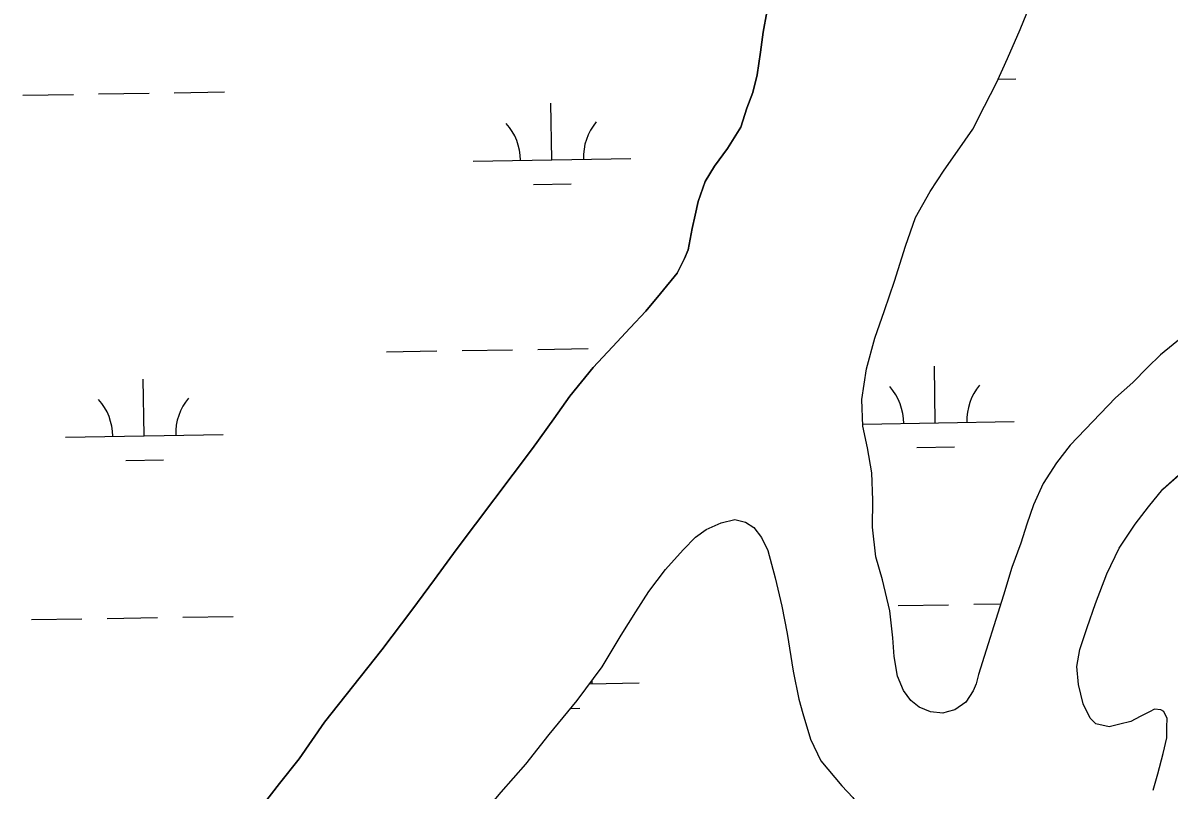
# Model space of a CAD drawing. Extents: x 3855477 to 3893699, y 299188 to 325115.
# Drawn here: x 3874457 to 3875184, y 319033 to 319519 of the extents above; entities that cross this region are included whole.
import ezdxf

# ---------------------------------------------------------------- set-up
doc = ezdxf.new("R2010")
doc.units = 0
doc.layers.add('V-TOPO-SHOR', color=7, linetype='Continuous')
doc.layers.add('V-WETL-SWMP', color=7, linetype='Continuous')

msp = doc.modelspace()

# ---------------------------------------------------------------- linework, layer by layer
at = {"layer": 'V-TOPO-SHOR'}
for points in [[(3874991.94, 319299.83), (3874997.21, 319319.26), (3875003.29, 319336.74), (3875009.75, 319355.4), (3875016.56, 319377.63), (3875023.03, 319395.9), (3875032.29, 319412.23), (3875041.2, 319425.79), (3875049.73, 319437.77), (3875059.42, 319451.73), (3875066.73, 319466.46), (3875074.43, 319481.18), (3875081.33, 319496.69), (3875089.38, 319514.98), (3875095.5, 319530.09), (3875101.23, 319544.4), (3875104.97, 319559.86), (3875107.94, 319574.13), (3875111.68, 319589.99), (3875116.99, 319606.27), (3875121.13, 319621.34), (3875125.3, 319634.05), (3875129.86, 319647.15), (3875132.53, 319654.7)], [(3874604.36, 319017.21), (3874619.58, 319036.88), (3874632.08, 319052.55), (3874648.05, 319075.8), (3874684.36, 319121.58), (3874703.48, 319146.87), (3874717.91, 319166.13), (3874731.55, 319184.99), (3874779.93, 319249.2), (3874793.57, 319268.06), (3874803.7, 319282.5), (3874818.55, 319300.58), (3874830.68, 319313.85), (3874842.03, 319325.92), (3874851.82, 319336.38), (3874861.2, 319347.63), (3874871.75, 319360.49), (3874876.39, 319369.69), (3874878.7, 319375.28), (3874881.29, 319388.82), (3874883.16, 319397.19), (3874885.03, 319405.95), (3874889.62, 319418.73), (3874895.45, 319428.34), (3874903.63, 319439.57), (3874912.18, 319453.19), (3874915.99, 319465.16), (3874919.83, 319475.15), (3874922.46, 319486.3), (3874924.64, 319500.63), (3874926.45, 319513.37), (3874928.66, 319526.11)], [(3875192.05, 319319.96), (3875178.37, 319308.71), (3875170.18, 319300.69), (3875160.83, 319291.07), (3875149.89, 319281.44), (3875121.06, 319251.4), (3875112.51, 319240.22), (3875104, 319227.06), (3875097.86, 319213.53), (3875093.68, 319201.23), (3875089.89, 319189.32), (3875084.18, 319173.82), (3875078.88, 319156.36), (3875062.97, 319105.95), (3875061.47, 319100), (3875059.56, 319095.62), (3875057.24, 319092.03), (3875054.91, 319088.45), (3875047.86, 319083.61), (3875043.14, 319082.35), (3875040.38, 319081.53), (3875032.47, 319082.21), (3875025.31, 319085.27), (3875020.12, 319089.55), (3875015.29, 319095.81), (3875011.61, 319104.85), (3875009.46, 319117.47), (3875008.5, 319129.31), (3875006.69, 319146.28), (3875002.08, 319165.98), (3874997.92, 319180.55), (3874995.69, 319199.49), (3874995.85, 319216.48), (3874995.22, 319233.87), (3874992.63, 319249.64), (3874989.67, 319263.43), (3874989.04, 319280.42), (3874991.94, 319299.83)], [(3875173.75, 319032.66), (3875176.79, 319043.03), (3875180.19, 319055.79), (3875182.44, 319065.75), (3875182.34, 319072.51), (3875182.67, 319078.07), (3875180.62, 319082.41), (3875178.62, 319083.58), (3875174.64, 319083.92), (3875171.48, 319082.29), (3875165.56, 319079.42), (3875159.65, 319076.17), (3875152.52, 319074.48), (3875145.79, 319072.8), (3875137.42, 319074.67), (3875133.79, 319078.2), (3875129.3, 319087.27), (3875126.35, 319099.55), (3875125.4, 319111.06), (3875127.24, 319121.81), (3875131.81, 319135.78), (3875137.17, 319150.95), (3875144.46, 319169.72), (3875152.18, 319186.12), (3875162.3, 319201.35), (3875170.89, 319212.2), (3875179.88, 319223.45), (3875192.04, 319234.34)], [(3874616.1, 318847.76), (3874652.52, 318886.4), (3874669.77, 318903.32), (3874683.06, 318919.39), (3874692.8, 318933.43), (3874700.18, 318945.46), (3874708.74, 318958.68), (3874718.05, 318975.5), (3874728.94, 318992.33), (3874742.99, 319010.8), (3874760.19, 319031.3), (3874775.84, 319049), (3874790.68, 319067.87), (3874808.26, 319089.57), (3874824.26, 319110.85), (3874836.3, 319130.88), (3874845.63, 319145.7), (3874853.8, 319158.53), (3874864.34, 319172.58), (3874875.69, 319185.05), (3874883.52, 319193.1), (3874890.21, 319197.97), (3874899.69, 319202.07), (3874908.4, 319204.17)], [(3874908.4, 319204.17), (3874915.18, 319202.68), (3874920.39, 319199.17), (3874925.24, 319192.88), (3874929.33, 319184.6), (3874933.94, 319167.18), (3874938.16, 319149.36), (3874941.58, 319131.92), (3874945.48, 319108.14), (3874948.9, 319090.3), (3874951.41, 319081.2), (3874956.4, 319064.98), (3874962.94, 319051.16), (3874976.27, 319035.45), (3874983.13, 319028), (3874989.61, 319018.95), (3874994.48, 319009.54), (3874996.6, 318998.51), (3874998.23, 318992.72)]]:
    msp.add_lwpolyline(points, dxfattribs=at)
at = {"layer": 'V-WETL-SWMP'}
for p, q in [((3875075.44, 319483.46), (3875086.57, 319483.64)), ((3874456.75, 319473.38), (3874488.74, 319473.9)), ((3874504.74, 319474.16), (3874536.74, 319474.68)), ((3874552.74, 319474.94), (3874584.73, 319475.46)), ((3874792.3, 319432.41), (3874791.72, 319468.41)), ((3874742.31, 319431.6), (3874842.3, 319433.22)), ((3874780.56, 319416.79), (3874804.55, 319417.18)), ((3874783.42, 319312.18), (3874815.41, 319312.7)), ((3874687.43, 319310.61), (3874719.43, 319311.14)), ((3874735.42, 319311.4), (3874767.42, 319311.92)), ((3875035.53, 319265.54), (3875034.94, 319301.53)), ((3874533.69, 319257.36), (3874533.1, 319293.36)), ((3874989.62, 319264.79), (3875085.52, 319266.35)), ((3874483.69, 319256.55), (3874583.68, 319258.18)), ((3875023.78, 319249.91), (3875047.78, 319250.3)), ((3874521.94, 319241.74), (3874545.94, 319242.13)), ((3875012, 319149.71), (3875044, 319150.23)), ((3875060, 319150.49), (3875077.12, 319150.77)), ((3874462.17, 319140.75), (3874494.16, 319141.27)), ((3874510.16, 319141.53), (3874542.16, 319142.05)), ((3874558.15, 319142.31), (3874590.15, 319142.83)), ((3874816.17, 319100.08), (3874847.72, 319100.59)), ((3874804.11, 319084.45), (3874809.97, 319084.55))]:
    msp.add_line(p, q, dxfattribs=at)
for points in [[(3874928.66, 319526.11), (3874926.45, 319513.37), (3874924.64, 319500.63), (3874922.46, 319486.3), (3874919.83, 319475.15), (3874915.99, 319465.16), (3874912.18, 319453.19), (3874903.63, 319439.57), (3874895.45, 319428.34), (3874889.62, 319418.73), (3874885.03, 319405.95), (3874883.16, 319397.19), (3874881.29, 319388.82), (3874878.7, 319375.28), (3874876.39, 319369.69), (3874871.75, 319360.49), (3874861.2, 319347.63), (3874851.82, 319336.38), (3874842.03, 319325.92), (3874830.68, 319313.85), (3874818.55, 319300.58), (3874803.7, 319282.5), (3874793.57, 319268.06), (3874779.93, 319249.2), (3874731.55, 319184.99), (3874717.91, 319166.13), (3874703.48, 319146.87), (3874684.36, 319121.58), (3874648.05, 319075.8), (3874632.08, 319052.55), (3874619.58, 319036.88), (3874604.36, 319017.21)], [(3874991.94, 319299.83), (3874997.21, 319319.27), (3875003.29, 319336.74), (3875009.75, 319355.4), (3875016.56, 319377.63), (3875023.03, 319395.9), (3875032.3, 319412.23), (3875041.2, 319425.79), (3875049.73, 319437.77), (3875059.42, 319451.73), (3875066.73, 319466.46), (3875074.43, 319481.18), (3875081.33, 319496.69), (3875089.38, 319514.98), (3875095.5, 319530.09)], [(3875192.05, 319319.96), (3875178.37, 319308.7), (3875170.18, 319300.69), (3875160.83, 319291.07), (3875149.89, 319281.44), (3875121.06, 319251.4), (3875112.51, 319240.22), (3875104, 319227.06)], [(3875104, 319227.06), (3875097.86, 319213.53), (3875093.68, 319201.23), (3875089.89, 319189.32), (3875084.18, 319173.82), (3875078.88, 319156.36), (3875062.97, 319105.95), (3875061.47, 319100), (3875059.56, 319095.62), (3875057.23, 319092.04), (3875054.91, 319088.45), (3875047.86, 319083.61), (3875043.14, 319082.36), (3875040.38, 319081.53), (3875032.47, 319082.21), (3875025.31, 319085.27), (3875020.12, 319089.55), (3875015.29, 319095.81), (3875011.61, 319104.85), (3875009.46, 319117.47), (3875008.5, 319129.31), (3875006.69, 319146.28), (3875002.07, 319165.98), (3874997.92, 319180.55), (3874995.69, 319199.49), (3874995.85, 319216.48), (3874995.22, 319233.87), (3874992.63, 319249.64), (3874989.67, 319263.43), (3874989.04, 319280.42), (3874991.94, 319299.83)], [(3875129.3, 319087.27), (3875126.35, 319099.55), (3875125.4, 319111.06), (3875127.24, 319121.81), (3875131.81, 319135.78), (3875137.17, 319150.95), (3875144.46, 319169.72), (3875152.18, 319186.12), (3875162.3, 319201.35), (3875170.89, 319212.2), (3875179.88, 319223.45), (3875192.05, 319234.34)], [(3874760.19, 319031.3), (3874775.84, 319049), (3874790.68, 319067.87), (3874808.26, 319089.57), (3874824.26, 319110.85), (3874836.3, 319130.88), (3874845.64, 319145.71), (3874853.8, 319158.53), (3874864.34, 319172.58), (3874875.69, 319185.05), (3874883.52, 319193.11), (3874890.21, 319197.97), (3874899.69, 319202.07), (3874908.4, 319204.17), (3874915.18, 319202.68), (3874920.39, 319199.17), (3874925.25, 319192.88), (3874929.33, 319184.6), (3874933.94, 319167.18), (3874938.16, 319149.36), (3874941.58, 319131.92), (3874945.48, 319108.14), (3874948.9, 319090.3), (3874951.41, 319081.2), (3874956.4, 319064.98), (3874962.94, 319051.16), (3874976.27, 319035.45), (3874983.13, 319028)], [(3875173.75, 319032.66), (3875176.79, 319043.03), (3875180.19, 319055.79), (3875182.44, 319065.75), (3875182.34, 319072.5), (3875182.67, 319078.07), (3875180.62, 319082.41), (3875178.62, 319083.58), (3875174.64, 319083.92), (3875171.48, 319082.29), (3875165.56, 319079.42), (3875159.65, 319076.17), (3875152.52, 319074.48), (3875145.79, 319072.8), (3875137.42, 319074.67), (3875133.79, 319078.2), (3875129.3, 319087.27)]]:
    msp.add_lwpolyline(points, dxfattribs=at)
for centre, start, end in [((3874737.06, 319431.99), 0.16154, 41.7052), ((3874847.53, 319433.79), 140.16154, 181.7052), ((3874980.28, 319265.11), 0.16154, 41.7052), ((3875090.75, 319266.91), 140.16154, 181.7052), ((3874478.44, 319256.94), 0.16154, 41.7052), ((3874588.91, 319258.74), 140.16154, 181.7052), ((3874852.95, 319101.15), 178.38694, 181.7052)]:
    msp.add_arc(centre, 35.25, start, end, dxfattribs=at)

doc.saveas('drawing.dxf')
